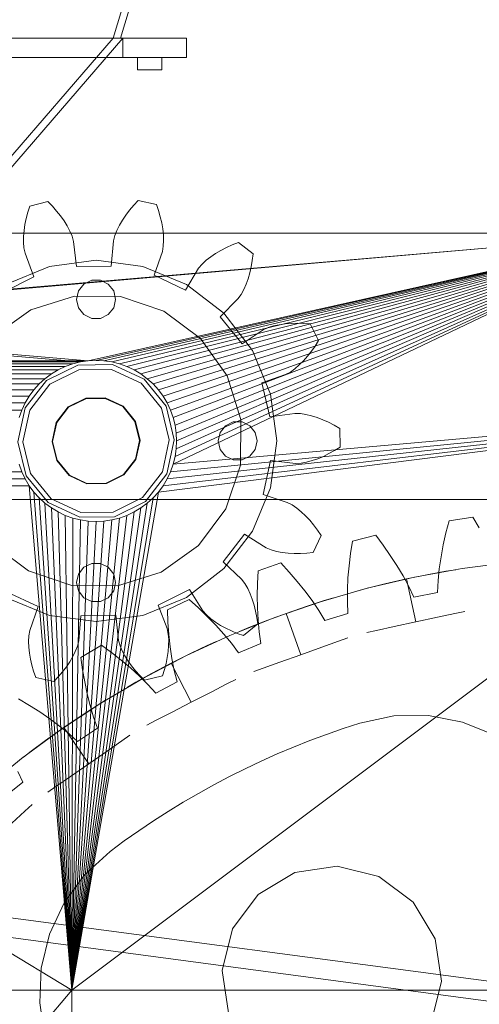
# Model space of a CAD drawing. Header units: millimetres. Extents: x -1970 to 61924, y -58230 to 6847.
# Tile 689 of 925: x 25009 to 25197, y 1934 to 2338. Entities that reach past the tile are written whole.
import ezdxf

# ---------------------------------------------------------------- set-up
doc = ezdxf.new("R2010")
doc.units = ezdxf.units.MM
doc.layers.add('COTAS_P', color=1, linetype='Continuous', lineweight=0)
doc.layers.add('lateral_briquetadora', color=7, linetype='Continuous', lineweight=0)
doc.dimstyles.new('R19_100', dxfattribs={"dimtxt": 250, "dimasz": 150, "dimexe": 150, "dimexo": 80, "dimgap": 100, "dimtad": 1, "dimtih": 1, "dimtoh": 1, "dimdsep": 46, "dimcen": 0.09, "dimadec": 0, "dimazin": 0, "dimtfac": 1, "dimtdec": 4, "dimtofl": 0, "dimtmove": 0, "dimatfit": 3, "dimfxl": 1, "dimtolj": 1, "dimtzin": 0, "dimarcsym": 0})

# ---------------------------------------------------------------- blocks, each defined once
blk = doc.blocks.new('DIM_R26_6')
at = {"layer": 'COTAS_P'}
for p, q in [((24580.07, 3250), (24980.07, 3250)), ((24980.07, 3250), (24935.07, 3100)), ((24980.07, 0), (24980.07, 3250)), ((24980.07, 3250), (25025.07, 3100)), ((24980.07, 0), (24935.07, 150)), ((24980.07, 0), (25025.07, 150)), ((24580.07, 0), (24980.07, 0))]:
    blk.add_line(p, q, dxfattribs=at)
blk.add_text('3250 P', height=250, rotation=90, dxfattribs=at).set_placement((24880.07, 1625))
blk = doc.blocks.new('DIM_R26_7')
at = {"layer": 'COTAS_P'}
for p, q in [((24250.07, 2141), (24400.07, 2186)), ((26750.07, 2141), (26600.07, 2186)), ((24250.07, 1241), (24250.07, 2141)), ((24250.07, 2141), (26750.07, 2141)), ((24250.07, 2141), (24400.07, 2096)), ((26750.07, 2141), (26600.07, 2096)), ((26750.07, 1241), (26750.07, 2141))]:
    blk.add_line(p, q, dxfattribs=at)
blk.add_text('2500 P', height=250, dxfattribs=at).set_placement((25500.07, 2241))

msp = doc.modelspace()

# ---------------------------------------------------------------- linework, layer by layer
at = {"layer": 'lateral_briquetadora'}
for p, q in [((25047.067, 2330), (25197.067, 2830)), ((25050.067, 2330), (25200.067, 2830)), ((24623.067, 2330), (25077.067, 2330)), ((24650.067, 2330), (25050.067, 2330)), ((24653.067, 2330), (25047.067, 2330)), ((25047.067, 2330), (24965.067, 2235)), ((24969.067, 2235), (25051.067, 2330)), ((25050.067, 2330), (25047.067, 2330)), ((25047.067, 2330), (25051.067, 2330)), ((25051.067, 2330), (25077.067, 2330)), ((25051.067, 2330), (25051.067, 2322)), ((25077.067, 2322), (25077.067, 2330)), ((24623.067, 2322), (25077.067, 2322)), ((25051.067, 2322), (25077.067, 2322)), ((25057.067, 2322), (25067.067, 2322)), ((25057.067, 2322), (25057.067, 2317)), ((25067.067, 2317), (25067.067, 2322)), ((25057.067, 2317), (25067.067, 2317)), ((25012.884, 2261.185), (25020.286, 2262.974)), ((25020.286, 2262.974), (25022.167, 2261.076)), ((25055.499, 2261.503), (25057.33, 2263.449)), ((25057.33, 2263.449), (25064.776, 2261.85)), ((25012.078, 2258.637), (25012.884, 2261.185)), ((25022.167, 2261.076), (25023.91, 2259.13)), ((25023.91, 2259.13), (25025.51, 2257.142)), ((25052.258, 2257.484), (25053.807, 2259.513)), ((25053.807, 2259.513), (25055.499, 2261.503)), ((25064.776, 2261.85), (25065.647, 2259.323)), ((25065.647, 2259.323), (25066.373, 2256.814)), ((25010.902, 2253.61), (25011.417, 2256.11)), ((25011.417, 2256.11), (25012.078, 2258.637)), ((25025.51, 2257.142), (25026.958, 2255.114)), ((25026.958, 2255.114), (25028.244, 2253.05)), ((25049.629, 2253.324), (25050.862, 2255.42)), ((25050.862, 2255.42), (25052.258, 2257.484)), ((25066.373, 2256.814), (25066.952, 2254.328)), ((25010.339, 2248.721), (25010.54, 2251.144)), ((25010.54, 2251.144), (25010.902, 2253.61)), ((25028.244, 2253.05), (25029.351, 2250.953)), ((25029.351, 2250.953), (25030.249, 2248.823)), ((25047.734, 2249.047), (25048.576, 2251.199)), ((25048.576, 2251.199), (25049.629, 2253.324)), ((25066.952, 2254.328), (25067.377, 2251.873)), ((25067.377, 2251.873), (25067.64, 2249.455)), ((24430.067, 2250), (25036.833, 2197.791)), ((25270.067, 2250), (24430.067, 2250)), ((24430.067, 2250), (25033.63, 2197.316)), ((25270.067, 2250), (24663.302, 2197.791)), ((25270.067, 2250), (24666.505, 2197.316)), ((25010.312, 2246.349), (25010.339, 2248.721)), ((25030.249, 2248.823), (25030.846, 2246.655)), ((25270.067, 2250), (25036.833, 2197.791)), ((25270.067, 2250), (25040.067, 2197.95)), ((25270.067, 2250), (25043.302, 2197.791)), ((25046.296, 2236.555), (25047.193, 2246.864)), ((25270.067, 2250), (25046.505, 2197.316)), ((25047.193, 2246.864), (25047.734, 2249.047)), ((25270.067, 2250), (25049.647, 2196.529)), ((25270.067, 2250), (25052.696, 2195.438)), ((25270.067, 2250), (25055.624, 2194.054)), ((25270.067, 2250), (25058.401, 2192.389)), ((25270.067, 2250), (25061.002, 2190.46)), ((25270.067, 2250), (25063.402, 2188.285)), ((25270.067, 2250), (25065.577, 2185.885)), ((25270.067, 2250), (25067.506, 2183.284)), ((25067.728, 2247.085), (25067.612, 2244.777)), ((25067.64, 2249.455), (25067.728, 2247.085)), ((25270.067, 2250), (25069.171, 2180.506)), ((25270.067, 2250), (25070.556, 2177.579)), ((25270.067, 2250), (25071.647, 2155.371)), ((25270.067, 2250), (25071.647, 2174.53)), ((25270.067, 2250), (25072.433, 2158.512)), ((25270.067, 2250), (25072.433, 2171.388)), ((25270.067, 2250), (25072.909, 2161.716)), ((25270.067, 2250), (25072.909, 2168.185)), ((25270.067, 2250), (25073.067, 2164.95)), ((25010.486, 2244.045), (25010.312, 2246.349)), ((25010.946, 2241.844), (25010.486, 2244.045)), ((25030.846, 2246.655), (25032.006, 2236.372)), ((25067.612, 2244.777), (25067.209, 2242.565)), ((25089.047, 2241.777), (25091.2, 2243.031)), ((25091.2, 2243.031), (25093.475, 2244.187)), ((25093.475, 2244.187), (25095.864, 2245.245)), ((25095.864, 2245.245), (25098.358, 2246.204)), ((25098.358, 2246.204), (25104.372, 2241.533)), ((25014.611, 2232.166), (25010.946, 2241.844)), ((25020.915, 2236.429), (25040.067, 2238.95)), ((25040.067, 2238.95), (25059.22, 2236.429)), ((25067.209, 2242.565), (25063.793, 2232.797)), ((25083.462, 2237.392), (25085.156, 2238.966)), ((25085.156, 2238.966), (25087.026, 2240.423)), ((25087.026, 2240.423), (25089.047, 2241.777)), ((25104.06, 2238.879), (25103.626, 2236.303)), ((25104.372, 2241.533), (25104.06, 2238.879)), ((25003.067, 2229.036), (25020.915, 2236.429)), ((25032.006, 2236.372), (25046.296, 2236.555)), ((25059.22, 2236.429), (25077.067, 2229.036)), ((25076.747, 2226.761), (25082.028, 2235.66)), ((25082.028, 2235.66), (25083.462, 2237.392)), ((25103.626, 2236.303), (25103.069, 2233.812)), ((25001.816, 2225.801), (25014.611, 2232.166)), ((25038.287, 2230.75), (25035.08, 2229.205)), ((25041.848, 2230.75), (25038.287, 2230.75)), ((25045.055, 2229.205), (25041.848, 2230.75)), ((25063.793, 2232.797), (25076.747, 2226.761)), ((25102.386, 2231.416), (25101.575, 2229.123)), ((25103.069, 2233.812), (25102.386, 2231.416)), ((25035.08, 2229.205), (25032.86, 2226.421)), ((25047.275, 2226.421), (25045.055, 2229.205)), ((25077.067, 2229.036), (25092.393, 2217.276)), ((25100.625, 2226.95), (25099.52, 2224.92)), ((25101.575, 2229.123), (25100.625, 2226.95)), ((25013.344, 2218.67), (25031.252, 2224.299)), ((25031.252, 2224.299), (25050.024, 2224.118)), ((25032.86, 2226.421), (25032.067, 2222.95)), ((25032.067, 2222.95), (25032.86, 2219.479)), ((25048.067, 2222.95), (25047.275, 2226.421)), ((25047.275, 2219.479), (25048.067, 2222.95)), ((25050.024, 2224.118), (25067.82, 2218.146)), ((25098.197, 2223.102), (25090.881, 2215.783)), ((25099.52, 2224.92), (25098.197, 2223.102)), ((24998.051, 2207.783), (25013.344, 2218.67)), ((25032.86, 2219.479), (25035.08, 2216.696)), ((25045.055, 2216.696), (25047.275, 2219.479)), ((25035.08, 2216.696), (25038.287, 2215.151)), ((25038.287, 2215.151), (25041.848, 2215.151)), ((25041.848, 2215.151), (25045.055, 2216.696)), ((25067.82, 2218.146), (25082.9, 2206.966)), ((25090.881, 2215.783), (25099.934, 2204.725)), ((25092.393, 2217.276), (25104.153, 2201.95)), ((25099.934, 2204.725), (25108.553, 2210.452)), ((25108.553, 2210.452), (25110.596, 2211.39)), ((25110.596, 2211.39), (25112.805, 2212.073)), ((25112.805, 2212.073), (25115.123, 2212.574)), ((25115.123, 2212.574), (25117.53, 2212.918)), ((25117.53, 2212.918), (25120.014, 2213.113)), ((25120.014, 2213.113), (25122.566, 2213.168)), ((25122.566, 2213.168), (25125.177, 2213.085)), ((25125.177, 2213.085), (25127.84, 2212.867)), ((25127.84, 2212.867), (25131.232, 2206.048)), ((25082.9, 2206.966), (25093.788, 2191.674)), ((25129.799, 2203.792), (25128.291, 2201.66)), ((25131.232, 2206.048), (25129.799, 2203.792)), ((25104.153, 2201.95), (25111.546, 2184.103)), ((25126.708, 2199.658), (25125.053, 2197.794)), ((25128.291, 2201.66), (25126.708, 2199.658)), ((24663.302, 2197.791), (25033.63, 2197.316)), ((25036.833, 2197.791), (24666.505, 2197.316)), ((25030.488, 2196.529), (24666.505, 2197.316)), ((25033.63, 2197.316), (24666.505, 2197.316)), ((24669.647, 2196.529), (25033.63, 2197.316)), ((25027.439, 2195.438), (24669.647, 2196.529)), ((25030.488, 2196.529), (24669.647, 2196.529)), ((24672.696, 2195.438), (25030.488, 2196.529)), ((24672.696, 2195.438), (25024.511, 2194.054)), ((25027.439, 2195.438), (24672.696, 2195.438)), ((25027.439, 2195.438), (24675.624, 2194.054)), ((25019.797, 2189.711), (25032.548, 2196.054)), ((25024.511, 2194.054), (25027.439, 2195.438)), ((25027.439, 2195.438), (25030.488, 2196.529)), ((25030.488, 2196.529), (25033.63, 2197.316)), ((25032.548, 2196.054), (25046.788, 2196.237)), ((25033.63, 2197.316), (25036.833, 2197.791)), ((25036.833, 2197.791), (25040.067, 2197.95)), ((25040.067, 2197.95), (25043.302, 2197.791)), ((25043.302, 2197.791), (25046.505, 2197.316)), ((25046.505, 2197.316), (25049.647, 2196.529)), ((25046.788, 2196.237), (25059.697, 2190.222)), ((25049.647, 2196.529), (25052.696, 2195.438)), ((25052.696, 2195.438), (25055.624, 2194.054)), ((25121.529, 2194.535), (25119.652, 2193.186)), ((25123.327, 2196.081), (25121.529, 2194.535)), ((25125.053, 2197.794), (25123.327, 2196.081)), ((25021.734, 2192.389), (24675.624, 2194.054)), ((25024.511, 2194.054), (24675.624, 2194.054)), ((24678.401, 2192.389), (25024.511, 2194.054)), ((25021.734, 2192.389), (24678.401, 2192.389)), ((24678.401, 2192.389), (25019.133, 2190.46)), ((25021.734, 2192.389), (24681.002, 2190.46)), ((25016.733, 2188.285), (24681.002, 2190.46)), ((25019.133, 2190.46), (24681.002, 2190.46)), ((25019.133, 2190.46), (24683.402, 2188.285)), ((25016.733, 2188.285), (25019.133, 2190.46)), ((25019.133, 2190.46), (25021.734, 2192.389)), ((25033.018, 2194.11), (25021.064, 2188.164)), ((25021.734, 2192.389), (25024.511, 2194.054)), ((25046.368, 2194.281), (25033.018, 2194.11)), ((25058.47, 2188.643), (25046.368, 2194.281)), ((25055.624, 2194.054), (25058.401, 2192.389)), ((25058.401, 2192.389), (25061.002, 2190.46)), ((25061.002, 2190.46), (25063.402, 2188.285)), ((25093.788, 2191.674), (25099.416, 2173.765)), ((25117.671, 2192.122), (25107.904, 2188.702)), ((25119.652, 2193.186), (25117.671, 2192.122)), ((24683.402, 2188.285), (25014.558, 2185.885)), ((25016.733, 2188.285), (24683.402, 2188.285)), ((25016.733, 2188.285), (24685.577, 2185.885)), ((25011.061, 2178.464), (25019.797, 2189.711)), ((25021.064, 2188.164), (25012.874, 2177.619)), ((25014.558, 2185.885), (25016.733, 2188.285)), ((25066.928, 2178.312), (25058.47, 2188.643)), ((25059.697, 2190.222), (25068.718, 2179.203)), ((25063.402, 2188.285), (25065.577, 2185.885)), ((25107.904, 2188.702), (25111.263, 2174.811)), ((24685.577, 2185.885), (25012.629, 2183.284)), ((25014.558, 2185.885), (24685.577, 2185.885)), ((24687.506, 2183.284), (25014.558, 2185.885)), ((24687.506, 2183.284), (25010.964, 2180.506)), ((25012.629, 2183.284), (24687.506, 2183.284)), ((25010.964, 2180.506), (25012.629, 2183.284)), ((25012.629, 2183.284), (25014.558, 2185.885)), ((25028.665, 2178.878), (25035.838, 2182.446)), ((25028.792, 2178.724), (25035.885, 2182.252)), ((25035.838, 2182.446), (25043.848, 2182.549)), ((25035.885, 2182.252), (25043.806, 2182.353)), ((25043.806, 2182.353), (25050.986, 2179.008)), ((25043.848, 2182.549), (25051.109, 2179.166)), ((25065.577, 2185.885), (25067.506, 2183.284)), ((25067.506, 2183.284), (25069.171, 2180.506)), ((25111.546, 2184.103), (25114.067, 2164.95)), ((24689.171, 2180.506), (25009.579, 2177.579)), ((25010.964, 2180.506), (24689.171, 2180.506)), ((25010.964, 2180.506), (24690.556, 2177.579)), ((25008.07, 2164.54), (25011.061, 2178.464)), ((25009.579, 2177.579), (25010.964, 2180.506)), ((25023.751, 2172.552), (25028.665, 2178.878)), ((25023.933, 2172.467), (25028.792, 2178.724)), ((25350.067, 2180), (25030.067, 1940)), ((25050.986, 2179.008), (25056.004, 2172.878)), ((25051.109, 2179.166), (25056.184, 2172.967)), ((25350.067, 2180), (25065.577, 2144.015)), ((25066.928, 2178.312), (25070.065, 2165.335)), ((25350.067, 2180), (25067.506, 2146.616)), ((25068.718, 2179.203), (25072.065, 2165.36)), ((25069.171, 2180.506), (25070.556, 2177.579)), ((25350.067, 2180), (25069.171, 2149.394)), ((25350.067, 2180), (25070.556, 2152.322)), ((25071.647, 2155.371), (25350.067, 2180)), ((25009.579, 2177.579), (24690.556, 2177.579)), ((24691.647, 2174.53), (25009.579, 2177.579)), ((25008.488, 2174.53), (25009.579, 2177.579)), ((25012.874, 2177.619), (25010.07, 2164.566)), ((25070.556, 2177.579), (25071.647, 2174.53)), ((25071.647, 2174.53), (25072.433, 2171.388)), ((25111.263, 2174.811), (25121.513, 2176.231)), ((25121.513, 2176.231), (25123.761, 2176.19)), ((25123.761, 2176.19), (25126.047, 2175.847)), ((25126.047, 2175.847), (25128.353, 2175.293)), ((25128.353, 2175.293), (25130.671, 2174.557)), ((25130.671, 2174.557), (25132.994, 2173.656)), ((25022.069, 2164.72), (25023.751, 2172.552)), ((25022.269, 2164.722), (25023.933, 2172.467)), ((25056.004, 2172.878), (25057.866, 2165.178)), ((25056.184, 2172.967), (25058.066, 2165.181)), ((25072.433, 2171.388), (25072.909, 2168.185)), ((25093.08, 2171.205), (25090.86, 2168.421)), ((25096.287, 2172.75), (25093.08, 2171.205)), ((25099.848, 2172.75), (25096.287, 2172.75)), ((25099.416, 2173.765), (25099.236, 2154.994)), ((25103.055, 2171.205), (25099.848, 2172.75)), ((25105.275, 2168.421), (25103.055, 2171.205)), ((25132.994, 2173.656), (25135.317, 2172.598)), ((25135.317, 2172.598), (25137.633, 2171.39)), ((25137.633, 2171.39), (25139.938, 2170.038)), ((25072.909, 2168.185), (25073.067, 2164.95)), ((25090.86, 2168.421), (25090.067, 2164.95)), ((25106.067, 2164.95), (25105.275, 2168.421)), ((25139.938, 2170.038), (25140.036, 2162.423)), ((25011.417, 2150.698), (25008.07, 2164.54)), ((25010.07, 2164.566), (25013.207, 2151.589)), ((25023.951, 2156.933), (25022.069, 2164.72)), ((25024.131, 2157.022), (25022.269, 2164.722)), ((25057.866, 2165.178), (25056.202, 2157.433)), ((25058.066, 2165.181), (25056.384, 2157.349)), ((25070.065, 2165.335), (25067.261, 2152.281)), ((25072.065, 2165.36), (25069.074, 2151.437)), ((25073.067, 2164.95), (25072.909, 2161.716)), ((25090.067, 2164.95), (25090.86, 2161.479)), ((25105.275, 2161.479), (25106.067, 2164.95)), ((25114.067, 2164.95), (25111.546, 2145.798)), ((25140.036, 2162.423), (25137.766, 2161.012)), ((25072.433, 2158.512), (25071.647, 2155.371)), ((25072.909, 2161.716), (25072.433, 2158.512)), ((25090.86, 2161.479), (25093.08, 2158.696)), ((25093.08, 2158.696), (25096.287, 2157.151)), ((25099.848, 2157.151), (25103.055, 2158.696)), ((25103.055, 2158.696), (25105.275, 2161.479)), ((25133.187, 2158.629), (25130.888, 2157.668)), ((25135.481, 2159.746), (25133.187, 2158.629)), ((25137.766, 2161.012), (25135.481, 2159.746)), ((25009.579, 2152.322), (25008.488, 2155.371)), ((25029.026, 2150.735), (25023.951, 2156.933)), ((25029.149, 2150.893), (25024.131, 2157.022)), ((25056.202, 2157.433), (25051.343, 2151.177)), ((25056.384, 2157.349), (25051.47, 2151.022)), ((25071.647, 2155.371), (25070.556, 2152.322)), ((25099.236, 2154.994), (25093.263, 2137.197)), ((25096.287, 2157.151), (25099.848, 2157.151)), ((25111.492, 2156.917), (25108.491, 2142.944)), ((25121.775, 2155.76), (25111.492, 2156.917)), ((25124.022, 2155.859), (25121.775, 2155.76)), ((25126.298, 2156.26), (25124.022, 2155.859)), ((25128.589, 2156.873), (25126.298, 2156.26)), ((25130.888, 2157.668), (25128.589, 2156.873)), ((25009.579, 2152.322), (24689.171, 2149.394)), ((24690.556, 2152.322), (25009.579, 2152.322)), ((24690.556, 2152.322), (25010.964, 2149.394)), ((25010.964, 2149.394), (25009.579, 2152.322)), ((25020.438, 2139.678), (25011.417, 2150.698)), ((25021.665, 2141.258), (25013.207, 2151.589)), ((25036.287, 2147.352), (25029.026, 2150.735)), ((25036.329, 2147.547), (25029.149, 2150.893)), ((25051.343, 2151.177), (25044.25, 2147.649)), ((25051.47, 2151.022), (25044.297, 2147.454)), ((25067.261, 2152.281), (25059.071, 2141.737)), ((25069.074, 2151.437), (25060.338, 2140.189)), ((25070.556, 2152.322), (25069.171, 2149.394)), ((25010.964, 2149.394), (24687.506, 2146.616)), ((24687.506, 2146.616), (25012.629, 2146.616)), ((24687.506, 2146.616), (25030.067, 1940)), ((24689.171, 2149.394), (25010.964, 2149.394)), ((25012.629, 2146.616), (25010.964, 2149.394)), ((25014.558, 2144.015), (25012.629, 2146.616)), ((25012.629, 2146.616), (25030.067, 1940)), ((25044.297, 2147.454), (25036.287, 2147.352)), ((25044.25, 2147.649), (25036.329, 2147.547)), ((25067.506, 2146.616), (25065.577, 2144.015)), ((25069.171, 2149.394), (25067.506, 2146.616)), ((25014.558, 2144.015), (25016.733, 2141.616)), ((25014.558, 2144.015), (25030.067, 1940)), ((25030.067, 1940), (25065.577, 2144.015)), ((25065.577, 2144.015), (25063.402, 2141.616)), ((25111.546, 2145.798), (25104.153, 2127.95)), ((25108.491, 2142.944), (25118.342, 2139.776)), ((25019.133, 2139.441), (25016.733, 2141.616)), ((25016.733, 2141.616), (25030.067, 1940)), ((25021.734, 2137.512), (25019.133, 2139.441)), ((25019.133, 2139.441), (25030.067, 1940)), ((25033.347, 2133.664), (25020.438, 2139.678)), ((25033.767, 2135.619), (25021.665, 2141.258)), ((25063.402, 2141.616), (25030.067, 1940)), ((25061.002, 2139.441), (25030.067, 1940)), ((25059.071, 2141.737), (25047.117, 2135.79)), ((25060.338, 2140.189), (25047.587, 2133.846)), ((25061.002, 2139.441), (25058.401, 2137.512)), ((25063.402, 2141.616), (25061.002, 2139.441)), ((25118.342, 2139.776), (25120.35, 2138.763)), ((25120.35, 2138.763), (25122.26, 2137.463)), ((25024.511, 2135.847), (25021.734, 2137.512)), ((25021.734, 2137.512), (25030.067, 1940)), ((25027.439, 2134.462), (25024.511, 2135.847)), ((25024.511, 2135.847), (25030.067, 1940)), ((25030.488, 2133.371), (25027.439, 2134.462)), ((25027.439, 2134.462), (25030.067, 1940)), ((25058.401, 2137.512), (25030.067, 1940)), ((25055.624, 2135.847), (25030.067, 1940)), ((25052.696, 2134.462), (25030.067, 1940)), ((25047.587, 2133.846), (25033.347, 2133.664)), ((25047.117, 2135.79), (25033.767, 2135.619)), ((25052.696, 2134.462), (25049.647, 2133.371)), ((25055.624, 2135.847), (25052.696, 2134.462)), ((25058.401, 2137.512), (25055.624, 2135.847)), ((25093.263, 2137.197), (25082.084, 2122.117)), ((25122.26, 2137.463), (25124.098, 2135.963)), ((25124.098, 2135.963), (25125.867, 2134.295)), ((25125.867, 2134.295), (25127.569, 2132.474)), ((25049.647, 2133.371), (25030.067, 1940)), ((25030.488, 2133.371), (25030.067, 1940)), ((25046.505, 2132.584), (25030.067, 1940)), ((25033.63, 2132.584), (25030.067, 1940)), ((25043.302, 2132.109), (25030.067, 1940)), ((25036.833, 2132.109), (25030.067, 1940)), ((25040.067, 2131.95), (25030.067, 1940)), ((25033.63, 2132.584), (25030.488, 2133.371)), ((25036.833, 2132.109), (25033.63, 2132.584)), ((25040.067, 2131.95), (25036.833, 2132.109)), ((25043.302, 2132.109), (25040.067, 2131.95)), ((25046.505, 2132.584), (25043.302, 2132.109)), ((25049.647, 2133.371), (25046.505, 2132.584)), ((25127.569, 2132.474), (25129.202, 2130.513)), ((25129.202, 2130.513), (25130.765, 2128.421)), ((25183.403, 2127.327), (25184.668, 2132.283)), ((25184.668, 2132.283), (25194.423, 2133.73)), ((25194.423, 2133.73), (25197.072, 2129.354)), ((25100.933, 2126.722), (25092.167, 2115.436)), ((25104.153, 2127.95), (25092.393, 2112.624)), ((25109.696, 2121.219), (25100.933, 2126.722)), ((25132.255, 2126.202), (25129.039, 2119.299)), ((25130.765, 2128.421), (25132.255, 2126.202)), ((25145.062, 2123.911), (25154.628, 2126.307)), ((25154.628, 2126.307), (25157.694, 2122.213)), ((25182.311, 2122.39), (25183.403, 2127.327)), ((25012.315, 2111.755), (24997.235, 2122.934)), ((25082.084, 2122.117), (25066.791, 2111.23)), ((25144.289, 2118.855), (25145.062, 2123.911)), ((25157.694, 2122.213), (25160.592, 2118.07)), ((25181.4, 2117.476), (25182.311, 2122.39)), ((25111.763, 2120.333), (25109.696, 2121.219)), ((25113.988, 2119.707), (25111.763, 2120.333)), ((25116.318, 2119.265), (25113.988, 2119.707)), ((25118.734, 2118.984), (25116.318, 2119.265)), ((25121.222, 2118.852), (25118.734, 2118.984)), ((25123.774, 2118.863), (25121.222, 2118.852)), ((25126.382, 2119.012), (25123.774, 2118.863)), ((25129.039, 2119.299), (25126.382, 2119.012)), ((25143.686, 2113.835), (25144.289, 2118.855)), ((25160.592, 2118.07), (25163.314, 2113.878)), ((25038.287, 2114.75), (25035.08, 2113.205)), ((25041.848, 2114.75), (25038.287, 2114.75)), ((25045.055, 2113.205), (25041.848, 2114.75)), ((25092.167, 2115.436), (25099.668, 2108.307)), ((25106.468, 2111.698), (25115.753, 2115.02)), ((25115.753, 2115.02), (25119.205, 2111.246)), ((25143.261, 2108.855), (25143.686, 2113.835)), ((25163.314, 2113.878), (25165.846, 2109.637)), ((25180.684, 2112.589), (25181.4, 2117.476)), ((25190.056, 2112.632), (25209.766, 2115.174)), ((25030.111, 2105.782), (25012.315, 2111.755)), ((25032.86, 2110.421), (25032.067, 2106.95)), ((25035.08, 2113.205), (25032.86, 2110.421)), ((25047.275, 2110.421), (25045.055, 2113.205)), ((25048.067, 2106.95), (25047.275, 2110.421)), ((25066.791, 2111.23), (25048.883, 2105.601)), ((25092.393, 2112.624), (25077.067, 2100.864)), ((25106.194, 2106.591), (25106.468, 2111.698)), ((25119.205, 2111.246), (25122.495, 2107.407)), ((25165.846, 2109.637), (25168.169, 2105.345)), ((25167.259, 2108.409), (25176.188, 2110.23)), ((25170.5, 2109.095), (25190.056, 2112.632)), ((25176.188, 2110.23), (25183.38, 2111.54)), ((25180.18, 2107.734), (25180.684, 2112.589)), ((25183.38, 2111.54), (25187.384, 2112.209)), ((25048.883, 2105.601), (25030.111, 2105.782)), ((25032.067, 2106.95), (25032.86, 2103.479)), ((25047.275, 2103.479), (25048.067, 2106.95)), ((25099.668, 2108.307), (25101.037, 2106.523)), ((25101.037, 2106.523), (25102.194, 2104.523)), ((25106.086, 2101.535), (25106.194, 2106.591)), ((25122.495, 2107.407), (25125.615, 2103.502)), ((25143.028, 2103.922), (25143.261, 2108.855)), ((25151.148, 2104.572), (25170.5, 2109.095)), ((25158.374, 2106.382), (25151.283, 2104.607)), ((25167.259, 2108.409), (25158.374, 2106.382)), ((25171.059, 2090.815), (25167.259, 2108.409)), ((25179.916, 2102.919), (25180.18, 2107.734)), ((25016.342, 2097.104), (25003.388, 2103.139)), ((25032.86, 2103.479), (25035.08, 2100.696)), ((25045.055, 2100.696), (25047.275, 2103.479)), ((25078.319, 2104.099), (25065.524, 2097.734)), ((25083.826, 2095.339), (25078.319, 2104.099)), ((25102.194, 2104.523), (25103.199, 2102.374)), ((25103.199, 2102.374), (25104.069, 2100.104)), ((25106.151, 2096.538), (25106.086, 2101.535)), ((25125.615, 2103.502), (25128.55, 2099.53)), ((25132.05, 2099.075), (25151.148, 2104.572)), ((25143.002, 2099.041), (25143.028, 2103.922)), ((25151.283, 2104.607), (25147.36, 2103.565)), ((25168.169, 2105.345), (25170.256, 2100.998)), ((25170.256, 2100.998), (25179.916, 2102.919)), ((25020.915, 2093.472), (25003.067, 2100.864)), ((25035.08, 2100.696), (25038.287, 2099.151)), ((25038.287, 2099.151), (25041.848, 2099.151)), ((25041.848, 2099.151), (25045.055, 2100.696)), ((25077.067, 2100.864), (25059.22, 2093.472)), ((25065.524, 2097.734), (25069.189, 2088.057)), ((25069.256, 2095.761), (25078.171, 2099.977)), ((25078.171, 2099.977), (25081.976, 2096.559)), ((25104.069, 2100.104), (25104.813, 2097.725)), ((25104.813, 2097.725), (25105.434, 2095.25)), ((25113.255, 2092.617), (25132.05, 2099.075)), ((25126.538, 2097.291), (25133.497, 2099.528)), ((25128.55, 2099.53), (25131.283, 2095.486)), ((25133.497, 2099.528), (25137.379, 2100.715)), ((25143.211, 2094.223), (25143.002, 2099.041)), ((25012.926, 2087.336), (25016.342, 2097.104)), ((25040.067, 2090.95), (25020.915, 2093.472)), ((25048.129, 2093.529), (25033.839, 2093.346)), ((25059.22, 2093.472), (25040.067, 2090.95)), ((25049.289, 2083.246), (25048.129, 2093.529)), ((25069.484, 2090.651), (25069.256, 2095.761)), ((25081.976, 2096.559), (25085.627, 2093.061)), ((25085.304, 2093.644), (25083.826, 2095.339)), ((25087.037, 2092.114), (25085.304, 2093.644)), ((25105.434, 2095.25), (25105.934, 2092.686)), ((25106.402, 2091.605), (25106.151, 2096.538)), ((25117.922, 2094.321), (25109.378, 2091.151)), ((25117.922, 2094.321), (25126.538, 2097.291)), ((25123.986, 2077.373), (25117.922, 2094.321)), ((25131.283, 2095.486), (25133.786, 2091.364)), ((25133.786, 2091.364), (25143.211, 2094.223)), ((25179.965, 2092.739), (25187.107, 2094.281)), ((25187.107, 2094.281), (25191.071, 2095.137)), ((25033.839, 2093.346), (25032.942, 2083.037)), ((25069.872, 2085.61), (25069.484, 2090.651)), ((25085.627, 2093.061), (25089.114, 2089.481)), ((25088.945, 2090.705), (25087.037, 2092.114)), ((25090.999, 2089.404), (25088.945, 2090.705)), ((25089.114, 2089.481), (25092.425, 2085.816)), ((25094.811, 2085.216), (25113.255, 2092.617)), ((25106.314, 2090.041), (25100.421, 2085.216)), ((25109.378, 2091.151), (25102.58, 2088.466)), ((25105.934, 2092.686), (25106.314, 2090.041)), ((25106.855, 2086.745), (25106.402, 2091.605)), ((25171.059, 2090.815), (25162.153, 2088.892)), ((25171.059, 2090.815), (25179.965, 2092.739)), ((25012.523, 2085.124), (25012.926, 2087.336)), ((25069.189, 2088.057), (25069.649, 2085.856)), ((25069.649, 2085.856), (25069.823, 2083.551)), ((25070.427, 2080.643), (25069.872, 2085.61)), ((25093.184, 2088.205), (25090.999, 2089.404)), ((25092.425, 2085.816), (25095.541, 2082.059)), ((25095.488, 2087.108), (25093.184, 2088.205)), ((25097.903, 2086.111), (25095.488, 2087.108)), ((25100.421, 2085.216), (25097.903, 2086.111)), ((25102.58, 2088.466), (25098.826, 2086.92)), ((25107.535, 2081.972), (25106.855, 2086.745)), ((25155.011, 2087.349), (25151.047, 2086.493)), ((25162.153, 2088.892), (25155.011, 2087.349)), ((25012.407, 2082.815), (25012.523, 2085.124)), ((25012.495, 2080.445), (25012.407, 2082.815)), ((25032.942, 2083.037), (25032.401, 2080.854)), ((25049.886, 2081.078), (25049.289, 2083.246)), ((25069.823, 2083.551), (25069.796, 2081.18)), ((25076.765, 2076.89), (25094.811, 2085.216)), ((25085.608, 2081.109), (25089.303, 2082.791)), ((25095.541, 2082.059), (25098.436, 2078.203)), ((25098.436, 2078.203), (25107.535, 2081.972)), ((25132.565, 2080.442), (25139.445, 2082.904)), ((25139.445, 2082.904), (25143.263, 2084.27)), ((25012.758, 2078.028), (25012.495, 2080.445)), ((25013.183, 2075.572), (25012.758, 2078.028)), ((25031.559, 2078.702), (25030.505, 2076.577)), ((25032.401, 2080.854), (25031.559, 2078.702)), ((25033.786, 2076.253), (25042.244, 2081.323)), ((25042.244, 2081.323), (25046.366, 2078.294)), ((25046.366, 2078.294), (25050.343, 2075.171)), ((25050.784, 2078.948), (25049.886, 2081.078)), ((25051.891, 2076.851), (25050.784, 2078.948)), ((25069.595, 2078.756), (25069.233, 2076.291)), ((25069.796, 2081.18), (25069.595, 2078.756)), ((25071.161, 2075.758), (25070.427, 2080.643)), ((25070.847, 2073.913), (25079.001, 2077.982)), ((25079.001, 2077.982), (25085.608, 2081.109)), ((25123.986, 2077.373), (25115.408, 2074.303)), ((25123.986, 2077.373), (25132.565, 2080.442)), ((25013.762, 2073.087), (25013.183, 2075.572)), ((25029.273, 2074.48), (25027.877, 2072.416)), ((25030.505, 2076.577), (25029.273, 2074.48)), ((25034.514, 2071.19), (25033.786, 2076.253)), ((25050.343, 2075.171), (25054.164, 2071.95)), ((25053.177, 2074.787), (25051.891, 2076.851)), ((25054.625, 2072.759), (25053.177, 2074.787)), ((25059.165, 2067.661), (25076.765, 2076.89)), ((25070.847, 2073.913), (25062.79, 2069.655)), ((25068.718, 2073.791), (25068.057, 2071.264)), ((25069.233, 2076.291), (25068.718, 2073.791)), ((25079.071, 2057.901), (25070.847, 2073.913)), ((25072.087, 2070.966), (25071.161, 2075.758)), ((25115.408, 2074.303), (25108.528, 2071.842)), ((25014.488, 2070.578), (25013.762, 2073.087)), ((25015.359, 2068.051), (25014.488, 2070.578)), ((25026.328, 2070.387), (25024.636, 2068.398)), ((25027.877, 2072.416), (25026.328, 2070.387)), ((25035.394, 2066.211), (25034.514, 2071.19)), ((25054.164, 2071.95), (25057.818, 2068.627)), ((25056.225, 2070.77), (25054.625, 2072.759)), ((25057.968, 2068.825), (25056.225, 2070.77)), ((25062.79, 2069.655), (25056.4, 2066.105)), ((25068.057, 2071.264), (25067.251, 2068.716)), ((25073.232, 2066.282), (25072.087, 2070.966)), ((25108.528, 2071.842), (25104.71, 2070.476)), ((25022.805, 2066.452), (25015.359, 2068.051)), ((25024.636, 2068.398), (25022.805, 2066.452)), ((25036.433, 2061.322), (25035.394, 2066.211)), ((25042.055, 2057.552), (25059.165, 2067.661)), ((25056.4, 2066.105), (25052.88, 2064.083)), ((25057.818, 2068.627), (25061.288, 2065.194)), ((25059.849, 2066.926), (25057.968, 2068.825)), ((25067.251, 2068.716), (25059.849, 2066.926)), ((25064.546, 2061.639), (25073.232, 2066.282)), ((25087.176, 2062.064), (25093.676, 2065.403)), ((25093.676, 2065.403), (25097.283, 2067.256)), ((25037.642, 2056.533), (25036.433, 2061.322)), ((25061.288, 2065.194), (25064.546, 2061.639)), ((25079.071, 2057.901), (25087.176, 2062.064)), ((25008.319, 2059.237), (25012.718, 2056.627)), ((25025.478, 2046.589), (25042.055, 2057.552)), ((25040.534, 2056.596), (25043.977, 2058.746)), ((25079.071, 2057.901), (25070.966, 2053.738)), ((25012.718, 2056.627), (25016.982, 2053.908)), ((25016.982, 2053.908), (25021.1, 2051.077)), ((25034.391, 2052.634), (25040.534, 2056.596)), ((25039.034, 2051.855), (25037.642, 2056.533)), ((25070.966, 2053.738), (25064.467, 2050.4)), ((25021.1, 2051.077), (25025.062, 2048.128)), ((25026.838, 2047.535), (25034.391, 2052.634)), ((25040.632, 2047.306), (25039.034, 2051.855)), ((25064.467, 2050.4), (25060.86, 2048.547)), ((25141.257, 2047.118), (25148.126, 2049.358)), ((25148.126, 2049.358), (25162.037, 2052.27)), ((25162.037, 2052.27), (25176.249, 2052.412)), ((25176.249, 2052.412), (25190.215, 2049.778)), ((25190.215, 2049.778), (25203.4, 2044.471)), ((25009.478, 2034.801), (25025.478, 2046.589)), ((25026.838, 2047.535), (25019.405, 2042.262)), ((25025.062, 2048.128), (25028.852, 2045.052)), ((25037.082, 2032.734), (25026.838, 2047.535)), ((25028.852, 2045.052), (25032.443, 2041.834)), ((25032.443, 2041.834), (25040.632, 2047.306)), ((25134.437, 2044.734), (25141.257, 2047.118)), ((25019.405, 2042.262), (25013.533, 2037.908)), ((25044.574, 2037.919), (25050.582, 2042.078)), ((25050.582, 2042.078), (25053.916, 2044.385)), ((25120.957, 2039.532), (25127.67, 2042.205)), ((25127.67, 2042.205), (25134.437, 2044.734)), ((25013.533, 2037.908), (25010.308, 2035.444)), ((25037.082, 2032.734), (25044.574, 2037.919)), ((25114.303, 2036.718), (25120.957, 2039.532)), ((26245.072, 1804.947), (24498.76, 2036.782)), ((24994.096, 2022.218), (25009.478, 2034.801)), ((25101.182, 2030.668), (25107.71, 2033.763)), ((25107.71, 2033.763), (25114.303, 2036.718)), ((25010.049, 2025.226), (25008.012, 2029.596)), ((25037.082, 2032.734), (25029.59, 2027.548)), ((25094.72, 2027.435), (25101.182, 2030.668)), ((26244.019, 1797.017), (24497.707, 2028.852)), ((25002.436, 2018.977), (25010.049, 2025.226)), ((25029.59, 2027.548), (25023.581, 2023.39)), ((25088.329, 2024.066), (25094.72, 2027.435)), ((25023.581, 2023.39), (25020.247, 2021.082)), ((25082.011, 2020.562), (25088.329, 2024.066)), ((25069.605, 2013.155), (25075.769, 2016.924)), ((25075.769, 2016.924), (25082.011, 2020.562)), ((25005.488, 2008.42), (25010.902, 2013.327)), ((25010.902, 2013.327), (25013.906, 2016.05)), ((25063.523, 2009.255), (25069.605, 2013.155)), ((25057.525, 2005.227), (25063.523, 2009.255)), ((25051.614, 2001.073), (25057.525, 2005.227)), ((25045.793, 1996.794), (25051.614, 2001.073)), ((25035.323, 1987.182), (25045.793, 1996.794)), ((25121.481, 1988.192), (25138.849, 1990.768)), ((25138.849, 1990.768), (25155.881, 1986.502)), ((25026.93, 1975.713), (25035.323, 1987.182)), ((25106.421, 1979.165), (25121.481, 1988.192)), ((25155.881, 1986.502), (25169.984, 1976.043)), ((25095.962, 1965.062), (25106.421, 1979.165)), ((25020.935, 1962.827), (25026.93, 1975.713)), ((25169.984, 1976.043), (25179.011, 1960.982)), ((25091.695, 1948.03), (25095.962, 1965.062)), ((25017.57, 1949.018), (25020.935, 1962.827)), ((25179.011, 1960.982), (25181.587, 1943.614)), ((25016.963, 1934.819), (25017.57, 1949.018)), ((25094.272, 1930.662), (25091.695, 1948.03)), ((25181.587, 1943.614), (25177.321, 1926.582)), ((25030.067, 1940), (24670.067, 1940)), ((25030.067, 1940), (24670.067, 1510)), ((25030.067, 1510), (25030.067, 1940)), ((25030.067, 1940), (25470.067, 1940)), ((25019.138, 1920.774), (25016.963, 1934.819))]:
    msp.add_line(p, q, dxfattribs=at)

# ---------------------------------------------------------------- dimensions: what is measured, and where the dimension line sits
at = {"layer": 'COTAS_P'}
for p1, p2, distance, picture, middle in [((24580.067, 0), (24580.067, 3250), -400, 'DIM_R26_6', (24980.067, 1625)), ((24250.067, 1241), (26750.067, 1241), 900, 'DIM_R26_7', (25500.067, 2141))]:
    dim = msp.add_aligned_dim(p1=p1, p2=p2, distance=distance, text='<> P', dimstyle='R19_100', dxfattribs=at)
    dim.commit()
    dim.dimension.update_dxf_attribs({"geometry": picture, "text_midpoint": middle})

doc.saveas('drawing.dxf')
